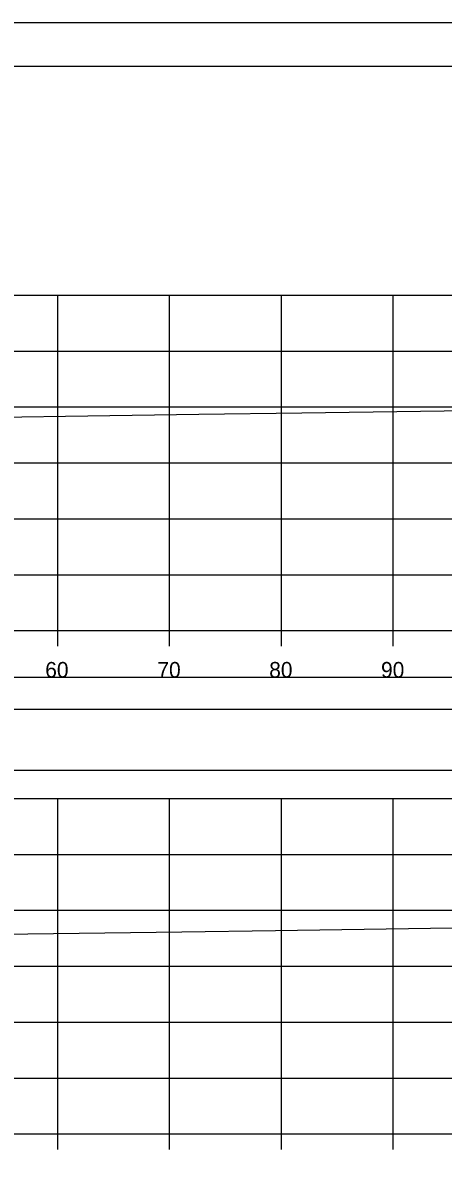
# Model space of a CAD drawing. Extents: x 1368122 to 1710785, y 373130 to 557566.
# Drawn here: x 1369079.1 to 1369116.7, y 380282.4 to 380383.8 of the extents above; entities that cross this region are included whole.
import ezdxf

# ---------------------------------------------------------------- set-up
doc = ezdxf.new("R2010")
doc.units = 0
for name, color, linetype in [('R_Alt Surface', 7, 'Continuous'), ('R_Axis', 7, 'Continuous'), ('R_Axis Annot', 7, 'Continuous'), ('R_Border', 7, 'Continuous'), ('R_Exist Surface', 7, 'Continuous'), ('R_Grid', 7, 'Continuous'), ('R_No Plot', 7, 'Continuous')]:
    doc.layers.add(name, color=color, linetype=linetype)

msp = doc.modelspace()

# ---------------------------------------------------------------- linework, layer by layer
msp.add_lwpolyline([(1368873.07, 380316.99), (1369171.37, 380316.99), (1369171.37, 380322.4), (1368873.07, 380322.4)], close=True)
at = {"layer": 'R_Alt Surface'}
msp.add_lwpolyline([(1368873.07, 380322.45), (1369171.37, 380322.45), (1369171.37, 380325.27), (1368873.07, 380325.27)], close=True, dxfattribs=at)
at = {"layer": 'R_Axis'}
for p, q in [((1368872.22, 380329.46), (1369172.22, 380329.46)), ((1369082.22, 380328.06), (1369082.22, 380329.46)), ((1369092.22, 380328.06), (1369092.22, 380329.46)), ((1369102.22, 380328.06), (1369102.22, 380329.46)), ((1369112.22, 380328.06), (1369112.22, 380329.46)), ((1368872.22, 380284.46), (1369172.22, 380284.46)), ((1369082.22, 380283.06), (1369082.22, 380284.46)), ((1369092.22, 380283.06), (1369092.22, 380284.46)), ((1369102.22, 380283.06), (1369102.22, 380284.46)), ((1369112.22, 380283.06), (1369112.22, 380284.46))]:
    msp.add_line(p, q, dxfattribs=at)
at = {"layer": 'R_Border'}
msp.add_line((1368864.22, 380379.92), (1369180.4, 380379.92), dxfattribs=at)
at = {"layer": 'R_Exist Surface'}
for points in [[(1369075.07, 380348.53), (1369082.9, 380348.64), (1369094.85, 380348.81), (1369104.06, 380348.95), (1369127.39, 380349.25), (1369143.23, 380349.25), (1369158.9, 380349.27), (1369159.17, 380349.44)], [(1369072.64, 380302.25), (1369093.32, 380302.54), (1369101.68, 380302.66), (1369123.48, 380302.98), (1369138.76, 380303.29), (1369155.61, 380303.58), (1369156.73, 380303.4), (1369158.46, 380303.12)]]:
    msp.add_lwpolyline(points, dxfattribs=at)
at = {"layer": 'R_Grid'}
for p, q in [((1368872.22, 380359.46), (1369172.22, 380359.46)), ((1369082.22, 380329.46), (1369082.22, 380359.46)), ((1369092.22, 380329.46), (1369092.22, 380359.46)), ((1369102.22, 380329.46), (1369102.22, 380359.46)), ((1369112.22, 380329.46), (1369112.22, 380359.46)), ((1368872.22, 380354.46), (1369172.22, 380354.46)), ((1368872.22, 380349.46), (1369172.22, 380349.46)), ((1368872.22, 380344.46), (1369172.22, 380344.46)), ((1368872.22, 380339.46), (1369172.22, 380339.46)), ((1368872.22, 380334.46), (1369172.22, 380334.46)), ((1368872.22, 380329.46), (1369172.22, 380329.46)), ((1368872.22, 380314.46), (1369172.22, 380314.46)), ((1369082.22, 380284.46), (1369082.22, 380314.46)), ((1369092.22, 380284.46), (1369092.22, 380314.46)), ((1369102.22, 380284.46), (1369102.22, 380314.46)), ((1369112.22, 380284.46), (1369112.22, 380314.46)), ((1368872.22, 380309.46), (1369172.22, 380309.46)), ((1368872.22, 380304.46), (1369172.22, 380304.46)), ((1368872.22, 380299.46), (1369172.22, 380299.46)), ((1368872.22, 380294.46), (1369172.22, 380294.46)), ((1368872.22, 380289.46), (1369172.22, 380289.46)), ((1368872.22, 380284.46), (1369172.22, 380284.46))]:
    msp.add_line(p, q, dxfattribs=at)
at = {"layer": 'R_No Plot'}
msp.add_line((1368851.82, 380383.82), (1369185.15, 380383.82), dxfattribs=at)
for points in [[(1368851.81, 380383.82), (1369185.15, 380383.82), (1369185.15, 380170.48), (1368851.81, 380170.48)], [(1369098.14, 380379.92), (1369117.76, 380379.92), (1369117.76, 380370.04), (1369133.87, 380370.04), (1369157.07, 380370.04), (1369157.19, 380341.89), (1369180.4, 380341.89), (1369180.4, 380174.46), (1368864.22, 380174.46), (1368864.22, 380379.92)]]:
    msp.add_lwpolyline(points, close=True, dxfattribs=at)

# ---------------------------------------------------------------- texts
at = {"layer": 'R_Axis Annot'}
for s, p in [('60', (1369081.1, 380325.26)), ('70', (1369091.13, 380325.26)), ('80', (1369101.13, 380325.26)), ('90', (1369111.13, 380325.26))]:
    msp.add_text(s, height=1.4, dxfattribs=at).set_placement(p)

doc.saveas('drawing.dxf')
